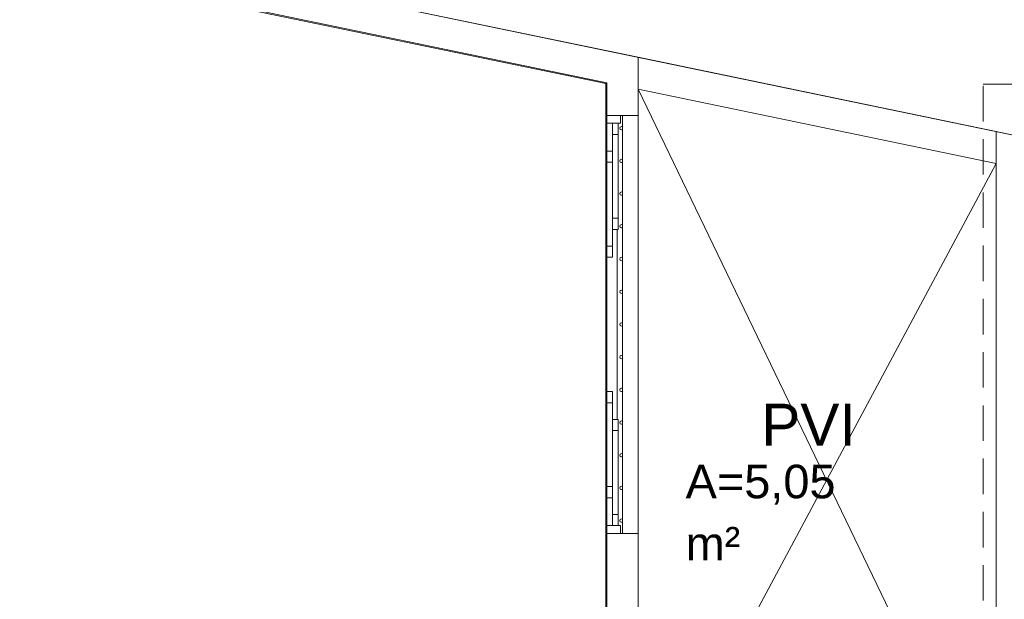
# Model space of a CAD drawing. Header units: millimetres. Extents: x 567 to 934, y -1 to 364.
# Tile 833 of 1056: x 759.74 to 768.54, y 170.02 to 175.21. Entities that reach past the tile are written whole.
import ezdxf

# ---------------------------------------------------------------- set-up
doc = ezdxf.new("R2010")
doc.units = ezdxf.units.MM
doc.header["$MEASUREMENT"] = 0
doc.linetypes.add('HIDDEN2', pattern=[0.47625, 0.3175, -0.15875])
doc.linetypes.add('NULL', pattern=[0])
doc.layers.add('ARQ FINA', color=8, linetype='Continuous')
doc.layers.add('DI-Detalhes', color=1, linetype='HIDDEN2', lineweight=9)
doc.styles.add('Arial', font='arial.ttf')

msp = doc.modelspace()

# ---------------------------------------------------------------- linework, layer by layer
at = {"layer": 'ARQ FINA', "lineweight": 5}
for p, q in [((765.2689, 174.8709), (758.1092, 176.357)), ((822.3138, 163.0305), (758.1092, 176.357)), ((764.9789, 174.6349), (758.0672, 176.0696)), ((758.0687, 176.0795), (764.9889, 174.6431)), ((765.2689, 174.8709), (768.4689, 174.2067)), ((765.2689, 174.3514), (765.2689, 174.8709)), ((764.9889, 174.6431), (764.9789, 174.6349)), ((764.9789, 174.6349), (764.9789, 165.6914)), ((764.9889, 174.6431), (764.9889, 174.3514)), ((768.4689, 173.9208), (765.2689, 174.585)), ((765.2689, 174.585), (768.4689, 167.9414)), ((764.9889, 174.3514), (765.1289, 174.3514)), ((764.9889, 174.3514), (764.9889, 174.2814)), ((765.1089, 174.2814), (765.1089, 174.3514)), ((765.2689, 174.3514), (765.1289, 174.3514)), ((765.1289, 174.3514), (765.1289, 170.6114)), ((765.2689, 170.6114), (765.2689, 174.3514)), ((764.9889, 174.2814), (765.0389, 174.2814)), ((764.9889, 174.0314), (764.9889, 174.2814)), ((765.0389, 174.2814), (765.0889, 174.2814)), ((765.0389, 173.3314), (765.0389, 174.2814)), ((765.0389, 174.2814), (765.0889, 174.2814)), ((765.0389, 174.1814), (765.0389, 174.2814)), ((765.0889, 174.2814), (765.0889, 173.3314)), ((765.0889, 174.2814), (765.0889, 174.1814)), ((765.0889, 174.2814), (765.1089, 174.2814)), ((765.0889, 174.1814), (765.0389, 174.1814)), ((768.4689, 174.2067), (768.4689, 169.9179)), ((782.9089, 171.2095), (768.4689, 174.2067)), ((765.0389, 174.0314), (764.9889, 174.0314)), ((764.9889, 174.0314), (764.9889, 173.0814)), ((765.0389, 174.0314), (764.9889, 174.0314)), ((764.9889, 174.0314), (764.9889, 173.9314)), ((765.0389, 173.0814), (765.0389, 174.0314)), ((765.0389, 173.9314), (765.0389, 174.0314)), ((764.9889, 173.9314), (765.0389, 173.9314)), ((768.4689, 173.9208), (765.2689, 167.9414)), ((765.0389, 173.4314), (765.0889, 173.4314)), ((765.0389, 173.3314), (765.0389, 173.4314)), ((765.0889, 173.4314), (765.0889, 173.3314)), ((765.0889, 173.3314), (765.0389, 173.3314)), ((765.0889, 173.3314), (765.0389, 173.3314)), ((765.0789, 173.3314), (765.0789, 171.6314)), ((765.0389, 173.1814), (764.9889, 173.1814)), ((764.9889, 173.1814), (764.9889, 173.0814)), ((765.0389, 173.0814), (765.0389, 173.1814)), ((764.9889, 173.0814), (765.0389, 173.0814)), ((764.9889, 173.0814), (765.0389, 173.0814)), ((764.9889, 171.8814), (764.9889, 173.0814)), ((764.9889, 171.8814), (765.0389, 171.8814)), ((764.9889, 170.9314), (764.9889, 171.8814)), ((764.9889, 171.8814), (765.0389, 171.8814)), ((764.9889, 171.7814), (764.9889, 171.8814)), ((765.0389, 171.8814), (765.0389, 170.9314)), ((765.0389, 171.8814), (765.0389, 171.7814)), ((765.0389, 171.7814), (764.9889, 171.7814)), ((765.0889, 171.6314), (765.0389, 171.6314)), ((765.0389, 171.6314), (765.0389, 170.6814)), ((765.0889, 171.6314), (765.0389, 171.6314)), ((765.0389, 171.6314), (765.0389, 171.5314)), ((765.0889, 170.6814), (765.0889, 171.6314)), ((765.0889, 171.5314), (765.0889, 171.6314)), ((765.0389, 171.5314), (765.0889, 171.5314)), ((764.9889, 171.0314), (765.0389, 171.0314)), ((764.9889, 170.9314), (764.9889, 171.0314)), ((765.0389, 171.0314), (765.0389, 170.9314)), ((765.0389, 170.9314), (764.9889, 170.9314)), ((765.0389, 170.9314), (764.9889, 170.9314)), ((764.9889, 170.6814), (764.9889, 170.9314)), ((765.0889, 170.7814), (765.0389, 170.7814)), ((765.0389, 170.7814), (765.0389, 170.6814)), ((765.0889, 170.6814), (765.0889, 170.7814)), ((765.0389, 170.6814), (764.9889, 170.6814)), ((764.9889, 170.6814), (764.9889, 170.6114)), ((765.0389, 170.6814), (765.0889, 170.6814)), ((765.0389, 170.6814), (765.0889, 170.6814)), ((765.1089, 170.6814), (765.0889, 170.6814)), ((765.1089, 170.6114), (765.1089, 170.6814)), ((764.9889, 170.6114), (764.9889, 169.5514)), ((765.1289, 170.6114), (764.9889, 170.6114)), ((765.1289, 170.6114), (765.2689, 170.6114)), ((765.2689, 169.5514), (765.2689, 170.6114))]:
    msp.add_line(p, q, dxfattribs=at)
for centre, start, end in [((765.1189, 174.2364), 90, 270), ((765.1189, 174.2364), 43.81198, 90), ((765.1189, 174.2364), 270, 316.18802), ((765.1189, 173.9439), 90, 270), ((765.1189, 173.9439), 43.81198, 90), ((765.1189, 173.9439), 270, 316.18802), ((765.1189, 173.6514), 90, 270), ((765.1189, 173.6514), 43.81198, 90), ((765.1189, 173.6514), 270, 316.18802), ((765.1189, 173.3589), 90, 270), ((765.1189, 173.3589), 43.81198, 90), ((765.1189, 173.3589), 270, 316.18802), ((765.1189, 173.0664), 90, 270), ((765.1189, 173.0664), 43.81198, 90), ((765.1189, 173.0664), 270, 316.18802), ((765.1189, 172.7739), 90, 270), ((765.1189, 172.7739), 43.81198, 90), ((765.1189, 172.7739), 270, 316.18802), ((765.1189, 172.4814), 90, 270), ((765.1189, 172.4814), 43.81198, 90), ((765.1189, 172.4814), 270, 316.18802), ((765.1189, 172.1889), 90, 270), ((765.1189, 172.1889), 43.81198, 90), ((765.1189, 172.1889), 270, 316.18802), ((765.1189, 171.8964), 90, 270), ((765.1189, 171.8964), 43.81198, 90), ((765.1189, 171.8964), 270, 316.18802), ((765.1189, 171.6039), 90, 270), ((765.1189, 171.6039), 43.81198, 90), ((765.1189, 171.6039), 270, 316.18802), ((765.1189, 171.3114), 90, 270), ((765.1189, 171.3114), 43.81198, 90), ((765.1189, 171.3114), 270, 316.18802), ((765.1189, 171.0189), 90, 270), ((765.1189, 171.0189), 43.81198, 90), ((765.1189, 171.0189), 270, 316.18802), ((765.1189, 170.7264), 90, 270), ((765.1189, 170.7264), 43.81198, 90), ((765.1189, 170.7264), 270, 316.18802)]:
    msp.add_arc(centre, 0.015, start, end, dxfattribs=at)
at = {"layer": 'DI-Detalhes'}
msp.add_lwpolyline([(768.3521, 174.6304), (775.5622, 174.6304), (775.5622, 165.2484), (768.3521, 165.2484), (768.3521, 174.6304)], dxfattribs=at)

# ---------------------------------------------------------------- texts
at = {"layer": 'ARQ FINA', "linetype": 'NULL', "lineweight": 5, "attachment_point": 7, "line_spacing_factor": 0.9, "style": 'Arial'}
for s, insert, char_height, width in [('PVI', (766.368, 171.3973), 0.375, 1.689215), ('A=5,05', (765.692, 170.8705), 0.3, 2.679421), ('m²', (765.692, 170.3705), 0.3, 0.977287)]:
    msp.add_mtext(s, dxfattribs=dict(at, insert=insert, char_height=char_height, width=width))

doc.saveas('drawing.dxf')
